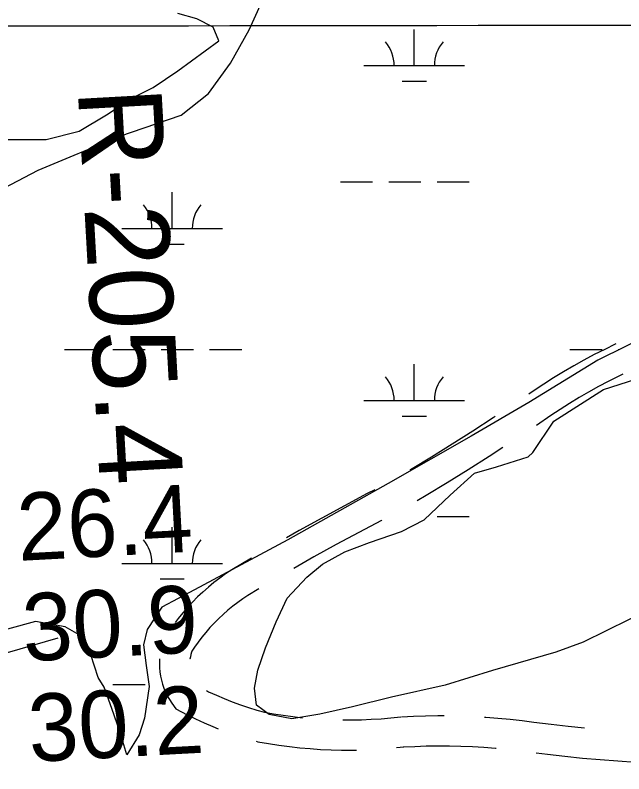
# Model space of a CAD drawing. Extents: x 3297772 to 3335630, y 634068 to 659439.
# Drawn here: x 3326321 to 3326926, y 647818 to 648571 of the extents above; entities that cross this region are included whole.
import ezdxf

# ---------------------------------------------------------------- set-up
doc = ezdxf.new("R2010")
doc.units = 0
for name, color, linetype in [('V-GRID-MAJR', 7, 'Continuous'), ('V-RIVR-EDGE', 7, 'Continuous'), ('V-RIVR-RANG', 7, 'Continuous'), ('V-RIVR-RANG-IDEN', 7, 'Continuous'), ('V-ROAD-CNTR', 7, 'Continuous'), ('V-SITE-VEGE', 7, 'Continuous'), ('V-TOPO-MINR', 7, 'Continuous'), ('V-WETL-SWMP', 7, 'Continuous')]:
    doc.layers.add(name, color=color, linetype=linetype)

msp = doc.modelspace()

# ---------------------------------------------------------------- linework, layer by layer
at = {"layer": 'V-GRID-MAJR'}
msp.add_spline([(3301875.511, 648538.54), (3307136.054, 648541.983), (3312396.597, 648546.191), (3317657.139, 648551.165), (3322917.681, 648556.903), (3328178.222, 648563.407), (3333438.761, 648570.676), (3333438.762, 648570.676)], degree=3, dxfattribs=at)
at = {"layer": 'V-RIVR-EDGE'}
msp.add_spline([(3333439.402885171, 648130.067855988), (3333432.2550225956, 648128.6038350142), (3333393.4567422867, 648121.3315154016), (3333365.9123509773, 648117.1337919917), (3333332.1679445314, 648114.8904143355), (3333298.427373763, 648114.1982391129), (3333260.8068790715, 648112.7400518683), (3333230.1687131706, 648112.0402052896), (3333195.2589870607, 648109.0241031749), (3333136.2979518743, 648102.9650492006), (3333088.585052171, 648097.6537877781), (3333047.077921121, 648092.7149842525), (3333001.6860715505, 648085.0711656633), (3332967.9320759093, 648078.9497819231), (3332933.4130271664, 648077.0961227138), (3332910.9177151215, 648075.9883382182), (3332895.0140544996, 648074.4764514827), (3332874.457745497, 648073.3638723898), (3332860.8770528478, 648070.2950297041), (3332849.229609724, 648064.8945887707), (3332842.244404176, 648062.9728462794), (3332806.9516720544, 648061.8967061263), (3332785.2252487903, 648058.0723995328), (3332742.937721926, 648051.1965108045), (3332702.2061920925, 648046.2557894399), (3332606.0019147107, 648034.4717826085), (3332570.696716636, 648028.3542345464), (3332514.829456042, 648018.7973037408), (3332458.5734359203, 648008.853531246), (3332396.116441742, 648000.4763038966), (3332317.749074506, 647987.8725855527), (3332285.5481991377, 647982.5229673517), (3332246.364994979, 647976.4150084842), (3332207.9612277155, 647971.8563342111), (3332152.8781986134, 647965.787691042), (3332088.4917905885, 647961.2932643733), (3332048.919826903, 647954.7984638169), (3332019.0476730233, 647950.2186933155), (3331983.3527565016, 647943.326502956), (3331945.32911849, 647935.6644648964), (3331897.9973069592, 647927.6376402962), (3331843.2934481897, 647918.0778327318), (3331788.9754721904, 647907.7414650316), (3331738.1553730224, 647900.498871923), (3331714.1069407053, 647898.6193218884), (3331693.9298020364, 647894.0155784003), (3331644.660905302, 647886.7691496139), (3331609.3547483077, 647880.2638009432), (3331580.2591545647, 647876.0699132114), (3331563.1959277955, 647876.112105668), (3331548.0726629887, 647876.5373041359), (3331538.376688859, 647876.1734765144), (3331524.797914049, 647873.8802350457), (3331503.455455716, 647868.5037670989), (3331463.879656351, 647860.4577641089), (3331402.971946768, 647851.3010998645), (3331393.2654245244, 647846.6714655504), (3331382.005782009, 647841.270065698), (3331348.642463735, 647836.3111248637), (3331302.4788486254, 647830.2204265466), (3331254.767866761, 647825.6847663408), (3331162.072973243, 647821.6481414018), (3331119.0242289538, 647820.5911796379), (3331084.5013445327, 647817.1863179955), (3331048.0327446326, 647811.0716466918), (3330992.9487566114, 647804.615202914), (3330947.5645783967, 647800.0737891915), (3330916.9197000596, 647796.6593383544), (3330882.0138096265, 647795.1944386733), (3330846.7143650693, 647791.4036942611), (3330781.9372796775, 647785.7468246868), (3330745.081838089, 647780.0209129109), (3330721.8138015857, 647780.0784480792), (3330687.3081777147, 647783.6539973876), (3330659.001610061, 647784.8874003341), (3330629.5278049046, 647784.5724776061), (3330565.141396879, 647780.0780509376), (3330512.7758487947, 647775.1660971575), (3330464.291183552, 647771.4079560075), (3330411.146198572, 647764.9467176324), (3330328.9113733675, 647756.6183951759), (3330280.8135498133, 647752.4714944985), (3330223.009204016, 647743.6949595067), (3330159.7727729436, 647733.7684475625), (3330098.868899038, 647726.1629857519), (3330018.571159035, 647717.0542674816), (3329963.872094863, 647709.4334629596), (3329917.707520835, 647702.9549640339), (3329903.3569804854, 647702.2148428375), (3329890.559560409, 647702.24648718), (3329873.5078406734, 647706.9422869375), (3329862.2635408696, 647707.745696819), (3329851.7881298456, 647705.8325846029), (3329827.7272315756, 647698.9116266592), (3329814.5381752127, 647697.3930274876), (3329809.4948494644, 647696.6298922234), (3329807.9484416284, 647698.572730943), (3329806.7927111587, 647701.6780125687), (3329801.7522621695, 647702.0782791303), (3329782.7481145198, 647701.3496649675), (3329745.5125436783, 647698.7271169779), (3329718.7466303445, 647695.6908775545), (3329678.0198951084, 647692.689159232), (3329648.1496590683, 647688.8849899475), (3329601.98412612, 647682.0186904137), (3329556.208311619, 647675.9270331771), (3329520.914620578, 647674.4630924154), (3329508.119118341, 647675.2703379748), (3329497.2683726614, 647678.399592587), (3329465.4591335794, 647674.6002178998), (3329435.205891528, 647672.7360105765), (3329406.1170102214, 647671.2567271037), (3329386.7317744, 647673.2436761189), (3329372.008776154, 647678.7093235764), (3329360.7673531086, 647680.676135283), (3329347.584050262, 647681.4843397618), (3329329.3564627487, 647681.1416083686), (3329318.8743392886, 647676.5138918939), (3329309.9520485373, 647675.3725452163), (3329285.5186923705, 647674.6573559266), (3329264.1810286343, 647671.2198910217), (3329230.048821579, 647668.977472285), (3329205.6221778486, 647670.9768872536), (3329192.8209220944, 647669.4573291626), (3329173.815815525, 647668.3409143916), (3329159.8578703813, 647669.5388373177), (3329154.8241338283, 647672.653708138), (3329142.020001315, 647669.9707482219), (3329119.520853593, 647667.3117612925), (3329104.393753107, 647666.1857573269), (3329092.369057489, 647665.0520820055), (3329070.2644228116, 647665.1067404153), (3329052.4236769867, 647664.3752494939), (3329042.7296206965, 647664.7870230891), (3329037.306165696, 647667.1272516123), (3329035.37579293, 647670.6222516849), (3329031.115739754, 647672.9596034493), (3329023.360686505, 647673.3665824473), (3329005.914453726, 647675.3487368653), (3328975.6755954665, 647679.3015386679), (3328944.6582592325, 647682.0928564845), (3328895.408540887, 647682.6024398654), (3328867.4964862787, 647686.5494881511), (3328838.8040358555, 647688.5594512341), (3328809.335025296, 647690.1835315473), (3328773.661205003, 647691.8229545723), (3328729.0583815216, 647689.6064266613), (3328666.2442721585, 647693.6397776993), (3328624.75248382, 647694.9057839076), (3328580.157331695, 647695.7916608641), (3328546.800725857, 647693.5473242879), (3328506.840961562, 647687.0534826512), (3328492.870550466, 647683.2099976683), (3328482.7675973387, 647675.0911167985), (3328471.904385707, 647673.1789635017), (3328434.2790964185, 647669.781773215), (3328399.369370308, 647666.7656711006), (3328372.5957856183, 647660.6270268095), (3328345.8269955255, 647656.4273855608), (3328313.244073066, 647653.4055299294), (3328276.0104200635, 647651.5585831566), (3328220.1537075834, 647646.2674590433), (3328210.4471853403, 647641.6378247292), (3328198.028935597, 647638.178304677), (3328173.5936615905, 647636.6875141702), (3328112.696500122, 647631.7966566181), (3328044.042367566, 647626.5371768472), (3328041.3325579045, 647628.4828923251), (3328031.675899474, 647644.0188896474), (3328021.231173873, 647654.5153968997), (3328011.1627418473, 647660.3573379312), (3327997.9909460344, 647665.8191497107), (3327984.425596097, 647668.9551167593), (3327951.082415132, 647672.1399887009), (3327903.389652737, 647674.9725400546), (3327857.2500106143, 647678.5768569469), (3327817.69243072, 647677.8990655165), (3327782.786540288, 647676.4341658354), (3327750.598130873, 647676.1259555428), (3327707.9381461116, 647675.455835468), (3327667.60688284, 647675.5555630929), (3327640.472347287, 647680.2762947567), (3327623.8036335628, 647683.0321325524), (3327599.375071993, 647684.2559463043), (3327563.303861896, 647682.018322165), (3327529.172613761, 647680.1637040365), (3327489.216685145, 647675.221064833), (3327442.6614337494, 647667.5801230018), (3327414.734995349, 647665.7101621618), (3327389.5289147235, 647666.160292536), (3327373.62717194, 647665.4240070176), (3327367.4271568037, 647667.378352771), (3327351.5445924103, 647674.3980794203), (3327334.107948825, 647680.2582399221), (3327331.7897754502, 647683.7541989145), (3327330.25103897, 647688.7994425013), (3327320.563695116, 647691.9258203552), (3327317.4708794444, 647695.8114977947), (3327317.871146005, 647700.8519467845), (3327315.1613363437, 647702.7976622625), (3327303.1500655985, 647707.0931954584), (3327298.497417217, 647707.4925031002), (3327292.2858950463, 647704.7932415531), (3327281.8076072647, 647701.7167275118), (3327271.7247914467, 647701.7416594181), (3327235.272493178, 647702.2195984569), (3327199.2099133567, 647703.4721797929), (3327168.9633837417, 647704.3225767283), (3327108.8638786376, 647708.3492153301), (3327072.8089701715, 647712.7042015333), (3327031.7136127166, 647717.4594542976), (3326986.7344956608, 647719.8974926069), (3326955.320728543, 647719.1995638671), (3326928.9474104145, 647718.101368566), (3326908.001382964, 647716.2141471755), (3326887.8156140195, 647708.1201982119), (3326876.1681708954, 647702.7197572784), (3326868.7980414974, 647701.9623755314), (3326856.782935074, 647704.7067062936), (3326842.0465119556, 647704.7431452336), (3326809.4674251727, 647703.2724920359), (3326777.2675087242, 647698.310674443), (3326760.1975695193, 647695.6382626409), (3326748.9408037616, 647691.4002646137), (3326738.0775921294, 647689.4881113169), (3326737.3058265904, 647691.0412315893), (3326736.9276151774, 647694.9201965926), (3326734.605606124, 647696.8649531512), (3326712.8974023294, 647700.4088581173), (3326678.3869838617, 647702.0454043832), (3326660.164190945, 647703.6416760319), (3326628.383719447, 647711.476319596), (3326607.839876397, 647715.405148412), (3326582.6299600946, 647714.3040763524), (3326557.0245718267, 647710.1015583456), (3326535.6926616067, 647708.9908970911), (3326505.83489152, 647710.2281357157), (3326475.978080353, 647711.8531749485), (3326436.8121367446, 647712.7256270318), (3326394.5389936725, 647711.6667474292), (3326361.5759419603, 647711.748255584), (3326334.8234534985, 647714.1412246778), (3326302.6570992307, 647722.7524283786), (3326245.29904813, 647737.6307715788), (3326217.011658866, 647746.6201866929), (3326194.5326484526, 647752.1050125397), (3326171.273242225, 647755.6527531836), (3326147.616446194, 647755.3234466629), (3326132.093873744, 647751.0959967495), (3326110.7447029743, 647743.0049245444), (3326100.2644973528, 647739.1528092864), (3326091.731925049, 647738.7861049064), (3326082.819223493, 647741.522764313), (3326084.3819329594, 647746.1725359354), (3326084.3905632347, 647749.662741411), (3326081.296788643, 647753.1606182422), (3326059.5751599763, 647751.2753146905), (3326025.828835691, 647748.2563358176), (3325980.43794504, 647741.0003178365), (3325936.602092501, 647735.2916666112)], degree=3, dxfattribs=at)
at = {"layer": 'V-ROAD-CNTR'}
msp.add_line((3326699.819231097, 647843.7662701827), (3326707.167626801, 647844.5469362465), dxfattribs=at)
for points in [[(3326917.650938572, 648244.7367158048), (3326916.9757625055, 648244.4276480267), (3326906.5073654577, 648239.3847631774), (3326896.1404704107, 648234.1412994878), (3326885.8761118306, 648228.6920783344), (3326875.722688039, 648223.0450185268), (3326865.6799825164, 648217.2009640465), (3326855.753098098, 648211.1617245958), (3326845.9468558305, 648204.9268915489), (3326836.3240635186, 648198.5426271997), (3326831.0499264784, 648194.96483934)], [(3326924.583358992, 648214.7929737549), (3326919.7886345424, 648212.4832368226), (3326909.9455295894, 648207.5047005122), (3326900.201888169, 648202.3319216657), (3326890.5593119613, 648196.9689814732), (3326881.0220174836, 648191.4190359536), (3326871.5989019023, 648185.6862754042), (3326862.28914417, 648179.7671084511), (3326853.0379364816, 648173.6293728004), (3326838.65252882, 648163.8708214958)], [(3326797.8220302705, 648172.6976422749), (3326795.906569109, 648171.426882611), (3326775.55460738, 648158.2229511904), (3326755.069913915, 648145.2253620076), (3326734.454398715, 648132.4363096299), (3326713.709241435, 648119.8616200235), (3326713.1402299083, 648119.5245042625)], [(3326805.3142180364, 648141.7697340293), (3326791.7553926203, 648132.9730488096), (3326771.0140860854, 648119.8126379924), (3326750.1376012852, 648106.8616903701), (3326729.130758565, 648094.1283799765), (3326720.4063387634, 648088.9595226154)], [(3326678.261286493, 648099.9755451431), (3326670.764106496, 648096.0957908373), (3326648.0579908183, 648084.0592864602), (3326625.473661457, 648071.7995380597), (3326603.010336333, 648059.3166721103), (3326590.437914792, 648052.1672041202)], [(3326685.29211036, 648069.8349584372), (3326684.683893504, 648069.5202091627), (3326662.240009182, 648057.6227135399), (3326639.916338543, 648045.5044619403), (3326617.711663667, 648033.1653278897), (3326597.62343623, 648021.7419009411)], [(3326555.82437264, 648032.1216511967), (3326536.093027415, 648020.3786429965), (3326529.9811823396, 648016.281040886), (3326524.1343430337, 648012.0746662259), (3326518.4320676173, 648007.6815319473), (3326512.8772933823, 648003.1063808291), (3326507.471804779, 647998.3492073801), (3326502.2257322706, 647993.4165895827), (3326497.1424450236, 647988.312904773), (3326492.2354706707, 647983.0496838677), (3326487.4976833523, 647977.6270962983), (3326482.9419335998, 647972.0481013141), (3326479.9812415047, 647968.1710564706)], [(3326563.100475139, 648001.5409900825), (3326552.128972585, 647995.0113570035), (3326547.0988176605, 647991.6389591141), (3326542.0536569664, 647988.0093337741), (3326537.1279323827, 647984.2144680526), (3326532.328706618, 647980.2616191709), (3326527.662195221, 647976.15479262), (3326523.1342677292, 647971.8974104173), (3326518.7475549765, 647967.493095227), (3326514.508529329, 647962.9463161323), (3326510.4183166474, 647958.2649037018), (3326506.4880664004, 647953.4518986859), (3326502.713803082, 647948.5094772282), (3326499.102912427, 647943.44718648), (3326496.530145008, 647939.5772952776), (3326496.1950947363, 647938.6483472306), (3326495.5401979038, 647936.4059518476), (3326495.022617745, 647934.1181183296), (3326494.646167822, 647931.8041007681), (3326494.633029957, 647931.6731654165)], [(3326464.5276818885, 647932.1245486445), (3326464.4701858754, 647931.5515285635), (3326464.3072092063, 647927.3654663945), (3326464.4046561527, 647923.1765298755), (3326464.7559296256, 647919.0048368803), (3326465.3662427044, 647914.8547079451), (3326466.229910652, 647910.7618957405), (3326467.338890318, 647906.730639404), (3326468.698444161, 647902.7623854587), (3326470.2981247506, 647898.8933905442), (3326472.1310473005, 647895.1288496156), (3326474.193677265, 647891.4820480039), (3326476.475706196, 647887.9698528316), (3326480.731942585, 647882.2269988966), (3326491.843976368, 647876.3779683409), (3326500.220014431, 647872.2515992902), (3326508.699363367, 647868.3524357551), (3326517.2790272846, 647864.6772273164), (3326522.520849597, 647862.595015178)], [(3326510.913920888, 647900.4262105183), (3326513.117985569, 647899.3404007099), (3326520.874636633, 647895.773564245), (3326528.7249727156, 647892.4107726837), (3326536.658398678, 647889.2593732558), (3326544.673891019, 647886.3206778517), (3326552.765809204, 647883.5947075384), (3326560.92840619, 647881.0843888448), (3326568.6410034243, 647878.9331404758), (3326577.670243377, 647877.3414066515), (3326587.295279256, 647875.8586962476), (3326596.9527230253, 647874.5830387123), (3326606.5480596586, 647873.5258440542)], [(3326646.4750097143, 647871.3357557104), (3326655.261825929, 647871.3182903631), (3326665.0017680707, 647871.5080169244), (3326674.730544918, 647871.9067293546), (3326684.453172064, 647872.5175395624), (3326694.1560602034, 647873.3334532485), (3326703.9983731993, 647874.3790637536)], [(3326704.848425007, 647874.4450025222), (3326716.689722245, 647875.0255871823), (3326728.6712027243, 647875.3978988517), (3326740.658361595, 647875.5574685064), (3326747.179197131, 647875.5268673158)], [(3326787.1482438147, 647874.1303262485), (3326788.578976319, 647874.0466834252), (3326800.5319212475, 647873.1353301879), (3326812.4664046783, 647872.0090881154), (3326824.3801500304, 647870.6701087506), (3326836.1228830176, 647869.1363392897), (3326853.2369787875, 647866.931016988), (3326870.2952193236, 647864.9681184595), (3326886.544594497, 647863.3178867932)], [(3326560.4822621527, 647850.063685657), (3326561.990996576, 647849.6428595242), (3326572.781756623, 647847.7405933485), (3326583.046720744, 647846.1593037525), (3326593.3452769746, 647844.7989612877), (3326603.6683251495, 647843.6615888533), (3326614.011954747, 647842.7462142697), (3326624.3767692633, 647842.052611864), (3326634.7532299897, 647841.584004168), (3326645.1387193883, 647841.3383525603), (3326655.5241740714, 647841.317709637), (3326659.9056167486, 647841.4030567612)], [(3326706.3175749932, 647844.4809974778), (3326717.890277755, 647845.0484128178), (3326729.3367972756, 647845.4041011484), (3326740.787638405, 647845.5565314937), (3326752.2382057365, 647845.502795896), (3326763.687707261, 647845.2438458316), (3326775.130552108, 647844.7816764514), (3326786.563023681, 647844.1133165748), (3326797.9820787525, 647843.2426698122), (3326798.8368821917, 647843.1620030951)], [(3326838.567679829, 647838.5732547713), (3326849.6050212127, 647837.1509830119), (3326867.0647806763, 647835.1418815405), (3326884.5452036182, 647833.36662882), (3326902.0509925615, 647831.8249459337), (3326919.5746516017, 647830.5199280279), (3326937.1352314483, 647829.4495437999), (3326938.1213011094, 647829.4051372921)]]:
    msp.add_lwpolyline(points, dxfattribs=at)
at = {"layer": 'V-SITE-VEGE'}
msp.add_lwpolyline([(3326297.503, 648447.899), (3326332.855, 648447.899), (3326351.894, 648447.899), (3326384.524, 648456.064), (3326411.724, 648472.389), (3326436.197, 648488.713), (3326457.953, 648499.596), (3326482.429, 648515.921), (3326523.223, 648545.85), (3326517.782, 648559.455), (3326501.465, 648567.6190000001), (3326482.429, 648573.06)], dxfattribs=at)
at = {"layer": 'V-TOPO-MINR'}
msp.add_lwpolyline([(3326363.2445020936, 647952.5123882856), (3326249.78310667, 647919.7212787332)], dxfattribs=at)
at = {"layer": 'V-WETL-SWMP'}
for p, q in [((3326717.3939419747, 648521.2473287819), (3326717.3942143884, 648557.2471590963)), ((3326667.3940938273, 648521.2473287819), (3326767.393790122, 648521.2473287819)), ((3326705.3938616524, 648505.8164015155), (3326729.3937887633, 648505.8164015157)), ((3326643.9852914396, 648405.8158728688), (3326675.985194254, 648405.8158728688)), ((3326691.985145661, 648405.815872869), (3326723.985048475, 648405.8158728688)), ((3326739.984999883, 648405.815872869), (3326771.9849026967, 648405.8158728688)), ((3326476.9214474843, 648359.3860917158), (3326476.9217198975, 648395.3859220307)), ((3326426.921599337, 648359.3860917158), (3326526.9212956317, 648359.3860917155)), ((3326464.9213671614, 648343.9551644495), (3326488.921294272, 648343.9551644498)), ((3326370.076863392, 648239.3156576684), (3326402.0767662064, 648239.3156576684)), ((3326418.0767176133, 648239.3156576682), (3326450.0766204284, 648239.3156576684)), ((3326466.076571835, 648239.3156576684), (3326498.0764746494, 648239.3156576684)), ((3326514.0764260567, 648239.3156576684), (3326546.076328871, 648239.3156576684)), ((3326871.983339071, 648239.3156576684), (3326903.9832418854, 648239.3156576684)), ((3326919.9831932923, 648239.3156576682), (3326920.939484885, 648239.3156576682)), ((3326717.3914246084, 648188.5738968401), (3326717.3916970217, 648224.5737271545)), ((3326667.391576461, 648188.5738968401), (3326767.391272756, 648188.5738968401)), ((3326705.3913442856, 648173.1429695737), (3326729.3912713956, 648173.142969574)), ((3326740.04244718, 648073.2041045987), (3326772.0424194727, 648073.2041045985)), ((3326476.918930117, 648026.7126597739), (3326476.9192025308, 648062.7124900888)), ((3326426.91908197, 648026.7126597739), (3326526.9187782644, 648026.7126597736)), ((3326464.9188497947, 648011.2817325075), (3326488.918776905, 648011.2817325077)), ((3326418.074200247, 647906.6422257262), (3326450.074103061, 647906.6422257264))]:
    msp.add_line(p, q, dxfattribs=at)
for points in [[(3326269.103, 648378.186), (3326343.949, 648417.33), (3326425.066, 648451.236), (3326485.767, 648472.089), (3326512.9930000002, 648493.503), (3326534.997, 648523.817), (3326553.343, 648556.7490000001), (3326571.174, 648596.483)], [(3327445.083, 648574.962), (3327413.1550000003, 648558.26), (3327371.274, 648528.493), (3327323.117, 648499.78), (3327294.852, 648483.5970000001), (3327230.484, 648458.564), (3327160.358, 648429.876), (3327072.4450000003, 648399.639), (3327019.062, 648374.593), (3327007.538, 648361.007), (3327008.566, 648345.313), (3327015.344, 648325.951), (3327025.2660000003, 648312.34), (3327026.823, 648301.876), (3327001.169, 648281.506), (3326982.849, 648271.588), (3326954.585, 648255.929), (3326899.63, 648228.792), (3326831.057, 648186.502), (3326774.002, 648153.091), (3326691.301, 648106.11), (3326591.85, 648050.256), (3326499.207, 648000.671)], [(3326953.742, 647982.358), (3326885.179, 647948.437), (3326857.968, 647938.53), (3326795.177, 647920.295), (3326748.082, 647905.704), (3326694.714, 647893.735), (3326655.995, 647884.3640000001), (3326623.556, 647877.079), (3326595.827, 647872.403), (3326573.339, 647876.6140000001), (3326560.796, 647886.044), (3326558.723, 647902.785), (3326561.883, 647920.566), (3326569.755, 647943.049), (3326580.2460000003, 647968.6680000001), (3326591.258, 647992.194), (3326610.637, 648013.095), (3326626.344, 648026.154), (3326648.328, 648038.159), (3326672.923, 648047.546), (3326704.844, 648058.4940000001), (3326727.35, 648069.975), (3326753.009, 648094.53), (3326777.097, 648116.4720000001), (3326799.073, 648122.723), (3326830.47, 648132.625), (3326835.182, 648136.804), (3326856.142, 648168.165), (3326905.348, 648199.493), (3326945.6410000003, 648212.523)], [(3326499.207, 648000.671), (3326466.756, 647983.447), (3326452.0840000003, 647960.971), (3326448.4050000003, 647945.806), (3326450.9960000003, 647925.403), (3326454.11, 647904.476), (3326449.366, 647873.0970000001), (3326444.116, 647856.3640000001), (3326432.062, 647836.501)], [(3326432.062, 647836.501), (3326425.1240000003, 647859.725), (3326417.025, 647882.563), (3326409.311, 647903.853), (3326403.518, 647913.533), (3326396.221, 647936.034), (3326384.736, 647955.924), (3326370.622, 647963.787), (3326341.336, 647969.052), (3326285.348, 647953.948)]]:
    msp.add_lwpolyline(points, dxfattribs=at)
for centre, radius, start, end in [((3326662.151177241, 648521.7221297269), 35.24628790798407, 359.22818115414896, 40.77183948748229), ((3326772.6367138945, 648521.7221297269), 35.246287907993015, 139.22817556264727, 180.7718338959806), ((3326421.6786827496, 648359.8608926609), 35.24628790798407, 359.22818115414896, 40.77183948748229), ((3326532.164219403, 648359.8608926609), 35.246287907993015, 139.22817556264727, 180.7718338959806), ((3326662.148659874, 648189.0486977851), 35.24628790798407, 359.22818115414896, 40.77183948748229), ((3326772.634196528, 648189.0486977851), 35.246287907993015, 139.22817556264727, 180.7718338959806), ((3326421.676165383, 648027.1874607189), 35.24628790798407, 359.22818115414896, 40.77183948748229), ((3326532.1617020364, 648027.1874607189), 35.246287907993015, 139.22817556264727, 180.7718338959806)]:
    msp.add_arc(centre, radius, start, end, dxfattribs=at)

# ---------------------------------------------------------------- texts
at = {"layer": 'V-RIVR-RANG'}
for s, p in [('26.4', (3326324.515582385, 648029.2247277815)), ('30.9', (3326329.843178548, 647929.3666544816)), ('30.2', (3326335.6965823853, 647829.5377277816))]:
    msp.add_text(s, height=67, rotation=3.058325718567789, dxfattribs=at).set_placement(p)
at = {"layer": 'V-RIVR-RANG-IDEN'}
msp.add_text('R-205.4', height=82.999998, rotation=273.20492512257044, dxfattribs=at).set_placement((3326383.196, 648497.269))

doc.saveas('drawing.dxf')
